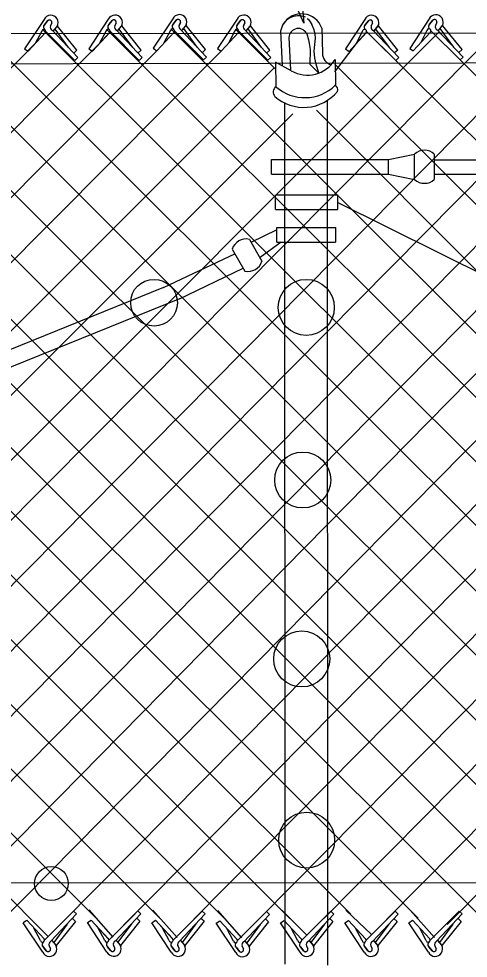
# Model space of a CAD drawing. Extents: x 0 to 1270, y 0 to 830.
# Drawn here: x 520.9 to 549, y 379.2 to 438 of the extents above; entities that cross this region are included whole.
import ezdxf

# ---------------------------------------------------------------- set-up
doc = ezdxf.new("R2010")
doc.units = 0
for name, color, linetype in [('CT_Dimensions', 7, 'Continuous'), ('sb_Chainlink Fence', 7, 'Continuous'), ('sb_Existing Structural Steel', 7, 'Continuous')]:
    doc.layers.add(name, color=color, linetype=linetype)

msp = doc.modelspace()

# ---------------------------------------------------------------- linework, layer by layer
at = {"layer": 'CT_Dimensions'}
msp.add_lwpolyline([(538.488, 440.52), (538.725, 437.744), (537.6, 440.293)], close=True, dxfattribs=at)
at = {"layer": 'sb_Chainlink Fence'}
for p, q in [((522.464, 437.986), (521.246, 436.142)), ((522.488, 437.652), (522.711, 437.915)), ((522.69, 437.894), (522.488, 437.652)), ((526.492, 437.994), (525.273, 436.15)), ((526.515, 437.66), (526.738, 437.924)), ((526.717, 437.902), (526.515, 437.66)), ((530.523, 438.024), (529.305, 436.18)), ((530.547, 437.69), (530.769, 437.953)), ((530.749, 437.932), (530.547, 437.69)), ((531.01, 437.789), (530.928, 437.612)), ((530.928, 437.618), (531.01, 437.785)), ((534.551, 438.002), (533.333, 436.157)), ((534.575, 437.667), (534.798, 437.931)), ((534.777, 437.909), (534.575, 437.667)), ((542.549, 437.985), (541.34, 436.134)), ((542.574, 437.651), (542.796, 437.916)), ((542.775, 437.894), (542.574, 437.651)), ((546.576, 438.014), (545.367, 436.164)), ((546.601, 437.68), (546.823, 437.945)), ((546.802, 437.923), (546.601, 437.68)), ((547.064, 437.782), (546.983, 437.604)), ((546.983, 437.61), (547.064, 437.778)), ((465.951, 437.357), (522.725, 380.546)), ((491.113, 381.128), (547.213, 437.217)), ((494.161, 437.361), (549.607, 381.98)), ((498.201, 437.352), (553.993, 381.558)), ((502.221, 437.362), (557.919, 381.689)), ((506.224, 437.389), (562.399, 381.211)), ((510.275, 437.369), (566.381, 381.311)), ((514.309, 437.365), (570.527, 381.172)), ((518.364, 437.341), (573.823, 382.049)), ((522.326, 437.258), (521.92, 436.483)), ((522.392, 437.344), (578.253, 381.576)), ((522.577, 437.233), (524.39, 435.411)), ((522.951, 437.751), (522.87, 437.574)), ((522.87, 437.58), (522.951, 437.747)), ((522.975, 437.304), (524.588, 435.591)), ((523.043, 437.256), (523.291, 437.549)), ((523.046, 437.261), (523.292, 437.55)), ((524.001, 436.22), (523.153, 437.375)), ((523.291, 437.549), (523.309, 437.583)), ((523.309, 437.583), (523.324, 437.62)), ((524.521, 436.054), (523.315, 437.571)), ((526.353, 437.267), (525.947, 436.491)), ((526.424, 437.342), (581.854, 382.023)), ((526.604, 437.241), (528.417, 435.42)), ((526.978, 437.759), (526.897, 437.582)), ((526.897, 437.588), (526.978, 437.755)), ((527.003, 437.312), (528.615, 435.599)), ((527.07, 437.265), (527.318, 437.558)), ((527.073, 437.269), (527.319, 437.559)), ((528.029, 436.228), (527.18, 437.383)), ((527.318, 437.558), (527.336, 437.592)), ((527.336, 437.592), (527.351, 437.628)), ((528.548, 436.062), (527.342, 437.579)), ((529.528, 436.027), (530.612, 437.196)), ((529.528, 436.027), (530.606, 437.189)), ((530.384, 437.296), (529.978, 436.521)), ((530.444, 437.353), (585.826, 382.066)), ((530.635, 437.271), (532.449, 435.449)), ((531.034, 437.342), (532.647, 435.629)), ((531.101, 437.294), (531.349, 437.587)), ((531.105, 437.299), (531.35, 437.588)), ((532.06, 436.258), (531.211, 437.413)), ((531.349, 437.587), (531.367, 437.621)), ((531.367, 437.621), (531.383, 437.658)), ((532.579, 436.092), (531.373, 437.609)), ((534.412, 437.274), (534.007, 436.498)), ((534.491, 437.336), (536.934, 434.893)), ((534.663, 437.248), (536.477, 435.427)), ((535.038, 437.767), (534.956, 437.589)), ((534.957, 437.596), (535.038, 437.763)), ((535.062, 437.32), (536.675, 435.606)), ((535.13, 437.272), (535.377, 437.565)), ((535.133, 437.276), (535.379, 437.566)), ((536.088, 436.235), (535.24, 437.39)), ((535.377, 437.565), (535.396, 437.599)), ((535.396, 437.599), (535.411, 437.636)), ((536.608, 436.069), (535.401, 437.587)), ((542.414, 437.257), (542.012, 436.479)), ((542.609, 437.279), (598.266, 381.947)), ((542.665, 437.232), (544.488, 435.42)), ((543.037, 437.752), (542.956, 437.575)), ((542.956, 437.581), (543.037, 437.748)), ((543.063, 437.306), (544.685, 435.601)), ((543.131, 437.258), (543.377, 437.553)), ((543.134, 437.263), (543.379, 437.554)), ((544.095, 436.227), (543.241, 437.377)), ((543.377, 437.553), (543.395, 437.587)), ((543.395, 437.587), (543.411, 437.623)), ((544.615, 436.063), (543.401, 437.575)), ((545.591, 436.012), (546.67, 437.187)), ((546.441, 437.286), (546.039, 436.508)), ((546.692, 437.262), (548.515, 435.45)), ((547.09, 437.335), (548.712, 435.63)), ((547.158, 437.287), (547.404, 437.582)), ((547.161, 437.292), (547.406, 437.583)), ((548.122, 436.256), (547.268, 437.407)), ((547.404, 437.582), (547.422, 437.616)), ((547.422, 437.616), (547.438, 437.653)), ((548.642, 436.093), (547.428, 437.604)), ((498.763, 380.632), (554.19, 436.649)), ((511.473, 381.247), (566.258, 436.696)), ((515.947, 381.711), (570.045, 436.664)), ((521.469, 435.989), (522.554, 437.158)), ((521.469, 435.989), (522.547, 437.151)), ((525.496, 435.998), (526.581, 437.166)), ((525.496, 435.998), (526.574, 437.159)), ((527.206, 381.006), (582.37, 436.792)), ((531.844, 381.625), (586.409, 436.789)), ((533.556, 436.005), (534.641, 437.174)), ((533.556, 436.005), (534.634, 437.167)), ((541.564, 435.983), (542.643, 437.158)), ((541.564, 435.983), (542.636, 437.151)), ((545.591, 436.012), (546.663, 437.18)), ((466.244, 380.42), (522.012, 436.574)), ((470.342, 380.49), (526.039, 436.582)), ((474.432, 380.554), (529.528, 436.027)), ((495.497, 381.536), (549.622, 436.063)), ((503.347, 381.215), (557.677, 436.08)), ((507.15, 380.956), (561.691, 436.098)), ((518.992, 380.704), (573.776, 436.188)), ((521.246, 436.142), (521.469, 435.989)), ((523.535, 381.354), (577.805, 436.187)), ((524.521, 436.054), (524.323, 435.874)), ((525.273, 436.15), (525.496, 435.998)), ((528.548, 436.062), (528.35, 435.883)), ((529.305, 436.18), (529.528, 436.027)), ((532.579, 436.092), (532.381, 435.912)), ((533.333, 436.157), (533.556, 436.005)), ((535.969, 381.689), (589.897, 436.213)), ((536.608, 436.069), (536.41, 435.89)), ((539.963, 381.653), (593.924, 436.242)), ((540.669, 434.703), (542.103, 436.57)), ((541.34, 436.134), (541.564, 435.983)), ((543.91, 381.609), (597.955, 436.292)), ((544.615, 436.063), (544.418, 435.883)), ((545.367, 436.164), (545.591, 436.012)), ((547.717, 381.306), (601.983, 436.291)), ((548.642, 436.093), (548.445, 435.912)), ((471.961, 435.457), (525.741, 381.682)), ((475.981, 435.444), (529.868, 381.546)), ((479.108, 381.227), (533.556, 436.005)), ((480.009, 435.452), (533.723, 381.721)), ((484.04, 435.482), (537.848, 381.679)), ((488.068, 435.46), (541.68, 381.944)), ((492.095, 435.457), (545.885, 381.689)), ((524.588, 435.591), (524.39, 435.411)), ((528.615, 435.599), (528.417, 435.42)), ((532.647, 435.629), (532.449, 435.449)), ((536.675, 435.606), (536.477, 435.427)), ((544.685, 435.601), (544.488, 435.42)), ((548.712, 435.63), (548.515, 435.45)), ((548.515, 435.45), (602.448, 381.737)), ((483.083, 381.189), (536.9, 434.965)), ((540.673, 435.184), (594.188, 381.998)), ((486.64, 380.733), (538.04, 432.074)), ((539.529, 432.299), (590.228, 381.466)), ((522.494, 380.314), (524.307, 382.135)), ((522.892, 380.243), (524.505, 381.956)), ((524.505, 381.956), (524.307, 382.135)), ((525.262, 382.209), (526.78, 380.5)), ((526.52, 380.324), (528.334, 382.146)), ((526.919, 380.253), (528.532, 381.966)), ((528.532, 381.966), (528.334, 382.146)), ((529.289, 382.201), (530.807, 380.492)), ((530.547, 380.316), (532.361, 382.137)), ((530.946, 380.245), (532.559, 381.958)), ((532.559, 381.958), (532.361, 382.137)), ((533.32, 382.171), (534.838, 380.462)), ((534.579, 380.286), (536.392, 382.108)), ((534.978, 380.215), (536.59, 381.928)), ((536.59, 381.928), (536.392, 382.108)), ((537.349, 382.193), (538.92, 380.625)), ((538.607, 380.309), (540.421, 382.13)), ((539.006, 380.237), (540.619, 381.951)), ((540.619, 381.951), (540.421, 382.13)), ((541.375, 382.196), (542.98, 380.661)), ((542.633, 380.311), (544.447, 382.133)), ((543.032, 380.24), (544.645, 381.953)), ((544.645, 381.953), (544.447, 382.133)), ((545.39, 382.199), (546.907, 380.49)), ((546.648, 380.314), (548.462, 382.135)), ((547.047, 380.243), (548.66, 381.956)), ((548.66, 381.956), (548.462, 382.135)), ((521.16, 381.413), (521.383, 381.565)), ((522.381, 379.561), (521.163, 381.405)), ((521.386, 381.558), (522.464, 380.396)), ((521.386, 381.558), (522.471, 380.389)), ((523.918, 381.327), (523.07, 380.172)), ((524.438, 381.493), (523.232, 379.976)), ((524.438, 381.493), (524.24, 381.672)), ((525.19, 381.415), (525.413, 381.568)), ((526.408, 379.571), (525.19, 381.415)), ((525.413, 381.568), (526.491, 380.406)), ((525.413, 381.568), (526.498, 380.399)), ((527.945, 381.337), (527.097, 380.182)), ((528.465, 381.503), (527.258, 379.986)), ((528.465, 381.503), (528.267, 381.683)), ((529.217, 381.407), (529.44, 381.559)), ((530.435, 379.563), (529.217, 381.407)), ((529.44, 381.559), (530.518, 380.398)), ((529.44, 381.559), (530.525, 380.391)), ((531.972, 381.329), (531.124, 380.174)), ((532.492, 381.495), (531.285, 379.978)), ((532.492, 381.495), (532.294, 381.674)), ((533.248, 381.377), (533.471, 381.53)), ((534.467, 379.533), (533.248, 381.377)), ((533.471, 381.53), (534.549, 380.368)), ((533.471, 381.53), (534.556, 380.361)), ((536.004, 381.299), (535.155, 380.144)), ((536.523, 381.465), (535.317, 379.948)), ((536.523, 381.465), (536.325, 381.645)), ((537.277, 381.4), (537.5, 381.552)), ((538.495, 379.555), (537.277, 381.4)), ((537.5, 381.552), (538.578, 380.39)), ((537.5, 381.552), (538.585, 380.383)), ((540.032, 381.322), (539.183, 380.167)), ((540.551, 381.488), (539.345, 379.97)), ((540.551, 381.488), (540.354, 381.667)), ((541.303, 381.403), (541.526, 381.555)), ((542.521, 379.558), (541.303, 381.403)), ((541.526, 381.555), (542.604, 380.393)), ((541.526, 381.555), (542.611, 380.386)), ((544.058, 381.324), (543.21, 380.169)), ((544.578, 381.49), (543.371, 379.973)), ((544.578, 381.49), (544.38, 381.67)), ((545.318, 381.405), (545.541, 381.558)), ((546.536, 379.561), (545.318, 381.405)), ((545.541, 381.558), (546.619, 380.396)), ((545.541, 381.558), (546.626, 380.389)), ((548.073, 381.327), (547.224, 380.172)), ((548.592, 381.493), (547.386, 379.976)), ((548.592, 381.493), (548.395, 381.672)), ((522.243, 380.288), (521.837, 381.064)), ((526.27, 380.299), (525.864, 381.074)), ((530.297, 380.29), (529.891, 381.066)), ((534.328, 380.261), (533.922, 381.036)), ((538.356, 380.283), (537.95, 381.059)), ((542.383, 380.286), (541.977, 381.062)), ((546.397, 380.288), (545.991, 381.064)), ((522.96, 380.291), (523.208, 379.998)), ((522.963, 380.286), (523.209, 379.996)), ((526.987, 380.301), (527.234, 380.008)), ((526.99, 380.296), (527.236, 380.007)), ((531.014, 380.293), (531.261, 379.999)), ((531.017, 380.288), (531.263, 379.998)), ((535.045, 380.263), (535.293, 379.97)), ((535.048, 380.258), (535.294, 379.969)), ((539.073, 380.285), (539.321, 379.992)), ((539.077, 380.281), (539.322, 379.991)), ((543.1, 380.288), (543.347, 379.995)), ((543.103, 380.283), (543.349, 379.994)), ((547.114, 380.291), (547.362, 379.998)), ((547.118, 380.286), (547.363, 379.996)), ((522.607, 379.653), (522.405, 379.895)), ((522.405, 379.895), (522.628, 379.632)), ((522.868, 379.796), (522.787, 379.973)), ((522.787, 379.967), (522.868, 379.8)), ((523.208, 379.998), (523.226, 379.963)), ((523.226, 379.963), (523.241, 379.927)), ((526.634, 379.663), (526.432, 379.905)), ((526.432, 379.905), (526.655, 379.642)), ((526.895, 379.806), (526.813, 379.983)), ((526.814, 379.977), (526.895, 379.81)), ((527.234, 380.008), (527.253, 379.974)), ((527.253, 379.974), (527.268, 379.937)), ((530.661, 379.655), (530.459, 379.897)), ((530.459, 379.897), (530.682, 379.633)), ((530.922, 379.798), (530.84, 379.975)), ((530.841, 379.969), (530.922, 379.802)), ((531.261, 379.999), (531.28, 379.965)), ((531.28, 379.965), (531.295, 379.929)), ((534.692, 379.625), (534.49, 379.867)), ((534.49, 379.867), (534.713, 379.604)), ((534.953, 379.768), (534.872, 379.945)), ((534.872, 379.939), (534.953, 379.772)), ((535.293, 379.97), (535.311, 379.936)), ((535.311, 379.936), (535.326, 379.899)), ((538.721, 379.648), (538.519, 379.89)), ((538.519, 379.89), (538.741, 379.626)), ((538.982, 379.79), (538.9, 379.968)), ((538.9, 379.961), (538.982, 379.795)), ((539.321, 379.992), (539.339, 379.958)), ((539.339, 379.958), (539.355, 379.922)), ((542.747, 379.651), (542.545, 379.892)), ((542.545, 379.892), (542.768, 379.629)), ((543.008, 379.793), (542.926, 379.97)), ((542.927, 379.964), (543.008, 379.797)), ((543.347, 379.995), (543.366, 379.961)), ((543.366, 379.961), (543.381, 379.924)), ((546.762, 379.653), (546.56, 379.895)), ((546.56, 379.895), (546.782, 379.632)), ((547.023, 379.796), (546.941, 379.973)), ((546.941, 379.967), (547.023, 379.8)), ((547.362, 379.998), (547.38, 379.963)), ((547.38, 379.963), (547.396, 379.927))]:
    msp.add_line(p, q, dxfattribs=at)
for centre, radius, start, end in [((522.884, 437.779), 0.468, 330.77313, 153.67978), ((522.807, 437.796), 0.152, 342.51476, 140.13681), ((522.807, 437.797), 0.152, 340.73436, 129.2174), ((526.911, 437.787), 0.468, 330.77313, 153.67978), ((526.834, 437.805), 0.152, 342.51476, 140.13681), ((526.834, 437.805), 0.152, 340.73436, 129.2174), ((530.942, 437.817), 0.468, 330.77313, 153.67978), ((530.865, 437.834), 0.152, 342.51476, 140.13681), ((530.866, 437.835), 0.152, 340.73436, 129.2174), ((534.97, 437.794), 0.468, 330.77313, 153.67978), ((534.893, 437.812), 0.152, 342.51476, 140.13681), ((534.894, 437.813), 0.152, 340.73436, 129.2174), ((542.969, 437.78), 0.468, 331.07013, 153.97678), ((542.892, 437.797), 0.152, 342.81176, 140.43381), ((542.893, 437.798), 0.152, 341.03136, 129.5144), ((546.996, 437.809), 0.468, 331.07013, 153.97678), ((546.919, 437.826), 0.152, 342.81176, 140.43381), ((546.92, 437.827), 0.152, 341.03136, 129.5144), ((522.452, 437.236), 0.128, 319.02146, 170.06956), ((522.618, 437.51), 0.192, 140.20166, 233.00525), ((522.623, 437.51), 0.195, 133.66719, 232.23436), ((523.063, 437.494), 0.209, 156.48328, 245.15783), ((526.479, 437.245), 0.128, 319.02146, 170.06956), ((526.645, 437.518), 0.192, 140.20166, 233.00525), ((526.65, 437.519), 0.195, 133.66719, 232.23436), ((527.091, 437.502), 0.209, 156.48328, 245.15783), ((530.51, 437.274), 0.128, 319.02146, 170.06956), ((530.676, 437.548), 0.192, 140.20166, 233.00525), ((530.682, 437.548), 0.195, 133.66719, 232.23436), ((531.122, 437.532), 0.209, 156.48328, 245.15783), ((534.538, 437.252), 0.128, 319.02146, 170.06956), ((534.705, 437.526), 0.192, 140.20166, 233.00525), ((534.71, 437.526), 0.195, 133.66719, 232.23436), ((535.15, 437.51), 0.209, 156.48328, 245.15783), ((542.54, 437.235), 0.128, 319.31846, 170.36656), ((542.705, 437.51), 0.192, 140.49866, 233.30225), ((542.71, 437.51), 0.195, 133.96419, 232.53136), ((543.15, 437.496), 0.209, 156.78028, 245.45483), ((546.567, 437.264), 0.128, 319.31846, 170.36656), ((546.732, 437.539), 0.192, 140.49866, 233.30225), ((546.737, 437.539), 0.195, 133.96419, 232.53136), ((547.177, 437.525), 0.209, 156.78028, 245.45483), ((522.369, 380.311), 0.128, 189.93044, 40.97854), ((522.535, 380.037), 0.192, 126.99475, 219.79834), ((522.54, 380.037), 0.195, 127.76564, 226.33281), ((522.98, 380.053), 0.209, 114.84217, 203.51672), ((526.396, 380.321), 0.128, 189.93044, 40.97854), ((526.562, 380.047), 0.192, 126.99475, 219.79834), ((526.567, 380.047), 0.195, 127.76564, 226.33281), ((527.007, 380.063), 0.209, 114.84217, 203.51672), ((530.423, 380.312), 0.128, 189.93044, 40.97854), ((530.589, 380.039), 0.192, 126.99475, 219.79834), ((530.594, 380.038), 0.195, 127.76564, 226.33281), ((531.034, 380.055), 0.209, 114.84217, 203.51672), ((534.454, 380.283), 0.128, 189.93044, 40.97854), ((534.62, 380.009), 0.192, 126.99475, 219.79834), ((534.625, 380.009), 0.195, 127.76564, 226.33281), ((535.066, 380.025), 0.209, 114.84217, 203.51672), ((538.482, 380.305), 0.128, 189.93044, 40.97854), ((538.648, 380.031), 0.192, 126.99475, 219.79834), ((538.654, 380.031), 0.195, 127.76564, 226.33281), ((539.094, 380.047), 0.209, 114.84217, 203.51672), ((542.509, 380.308), 0.128, 189.93044, 40.97854), ((542.675, 380.034), 0.192, 126.99475, 219.79834), ((542.68, 380.034), 0.195, 127.76564, 226.33281), ((543.12, 380.05), 0.209, 114.84217, 203.51672), ((546.523, 380.311), 0.128, 189.93044, 40.97854), ((546.689, 380.037), 0.192, 126.99475, 219.79834), ((546.695, 380.037), 0.195, 127.76564, 226.33281), ((547.135, 380.053), 0.209, 114.84217, 203.51672), ((522.801, 379.768), 0.468, 206.32022, 29.22687), ((522.724, 379.75), 0.152, 219.86319, 17.48524), ((522.724, 379.75), 0.152, 230.7826, 19.26564), ((526.827, 379.778), 0.468, 206.32022, 29.22687), ((526.75, 379.761), 0.152, 219.86319, 17.48524), ((526.751, 379.76), 0.152, 230.7826, 19.26564), ((530.855, 379.77), 0.468, 206.32022, 29.22687), ((530.778, 379.752), 0.152, 219.86319, 17.48524), ((530.778, 379.752), 0.152, 230.7826, 19.26564), ((534.886, 379.74), 0.468, 206.32022, 29.22687), ((534.809, 379.723), 0.152, 219.86319, 17.48524), ((534.809, 379.722), 0.152, 230.7826, 19.26564), ((538.914, 379.763), 0.468, 206.32022, 29.22687), ((538.837, 379.745), 0.152, 219.86319, 17.48524), ((538.838, 379.744), 0.152, 230.7826, 19.26564), ((542.941, 379.765), 0.468, 206.32022, 29.22687), ((542.864, 379.748), 0.152, 219.86319, 17.48524), ((542.864, 379.747), 0.152, 230.7826, 19.26564), ((546.955, 379.768), 0.468, 206.32022, 29.22687), ((546.878, 379.75), 0.152, 219.86319, 17.48524), ((546.879, 379.75), 0.152, 230.7826, 19.26564)]:
    msp.add_arc(centre, radius, start, end, dxfattribs=at)
at = {"layer": 'sb_Existing Structural Steel'}
for p, q in [((538.947, 438.045), (539.005, 437.993)), ((539.005, 437.993), (539.081, 437.905)), ((539.081, 437.905), (539.227, 437.667)), ((265.287, 436.674), (831.299, 437.616)), ((537.277, 437.254), (537.388, 435.104)), ((539.372, 437.327), (539.227, 437.667)), ((539.442, 437.069), (539.372, 437.327)), ((539.864, 437.431), (539.9, 435.873)), ((537.802, 436.845), (537.89, 434.838)), ((538.92, 437.074), (539.035, 436.701)), ((539.035, 436.701), (539.079, 436.486)), ((539.416, 436.409), (539.46, 436.814)), ((539.46, 436.814), (539.442, 437.069)), ((539.079, 436.486), (539.133, 436.105)), ((539.133, 436.105), (539.105, 435.186)), ((539.391, 435.994), (539.416, 436.409)), ((539.426, 435.554), (539.391, 435.994)), ((539.499, 435.183), (539.426, 435.554)), ((540.695, 435.472), (540.708, 433.86)), ((536.968, 435.317), (536.977, 433.774)), ((537.949, 434.776), (536.968, 435.317)), ((539.679, 434.626), (539.105, 435.186)), ((539.679, 434.626), (539.499, 435.183)), ((537.563, 378.821), (537.552, 432.792)), ((540.246, 378.741), (540.215, 432.91)), ((544.032, 429.215), (545.669, 429.542)), ((545.669, 427.966), (545.669, 429.542)), ((546.907, 427.966), (546.907, 429.542)), ((536.702, 429.215), (544.032, 429.215)), ((536.702, 428.293), (536.702, 429.215)), ((544.032, 428.293), (544.032, 429.215)), ((546.907, 429.2), (631.807, 429.2)), ((536.71, 428.293), (544.032, 428.293)), ((544.032, 428.293), (545.669, 427.966)), ((546.907, 428.284), (631.832, 428.284)), ((536.965, 426.086), (536.965, 427.007)), ((536.975, 427.008), (540.849, 427.008)), ((540.859, 426.086), (540.859, 427.008)), ((536.965, 426.086), (540.859, 426.086)), ((582.774, 405.689), (540.851, 426.52)), ((537.037, 424.963), (540.741, 424.963)), ((537.04, 424.041), (537.04, 424.963)), ((540.741, 424.041), (540.741, 424.963)), ((537.043, 424.806), (535.417, 424.018)), ((535.324, 424.211), (536.112, 422.846)), ((537.312, 424.041), (536.009, 423.074)), ((537.04, 424.041), (540.71, 424.041)), ((529.942, 421.185), (534.449, 423.316)), ((534.252, 423.592), (535.041, 422.227)), ((530.94, 420.488), (534.945, 422.402)), ((529.942, 421.185), (444.71, 386.654)), ((530.94, 420.488), (445.209, 385.736)), ((440.979, 383.869), (1116.811, 384.201))]:
    msp.add_line(p, q, dxfattribs=at)
msp.add_lwpolyline([(831.288, 435.728), (499.698, 435.153), (441.732, 435.023), (261.566, 434.845)], dxfattribs=at)
for centre, radius in [((529.356, 420.241), 1.465), ((538.889, 419.949), 1.752), ((538.665, 409.136), 1.752), ((538.601, 397.928), 1.752), ((538.913, 386.584), 1.752), ((522.926, 383.863), 1.06)]:
    msp.add_circle(centre, radius, dxfattribs=at)
for centre, radius, start, end in [((538.407, 437.069), 1.145, 68.16539, 170.69014), ((538.592, 436.984), 1.349, 19.36943, 147.47022), ((538.389, 436.83), 0.587, 20.38717, 178.54741), ((538.969, 436.517), 2.018, 239.64369, 328.81459), ((540.642, 435.869), 0.742, 179.69276, 255.28146), ((537.241, 433.441), 0.425, 128.48584, 220.33976), ((538.794, 435.835), 2.748, 228.59331, 314.11894), ((540.533, 433.59), 0.322, 339.57519, 57.15944), ((538.727, 435.195), 2.719, 228.26907, 320.81877), ((546.288, 428.887), 0.901, 46.6143, 133.38569), ((546.288, 428.621), 0.901, 226.61431, 313.3857), ((535.116, 423.334), 0.901, 76.61431, 163.3857), ((535.249, 423.103), 0.901, 256.6143, 343.38569)]:
    msp.add_arc(centre, radius, start, end, dxfattribs=at)

doc.saveas('drawing.dxf')
